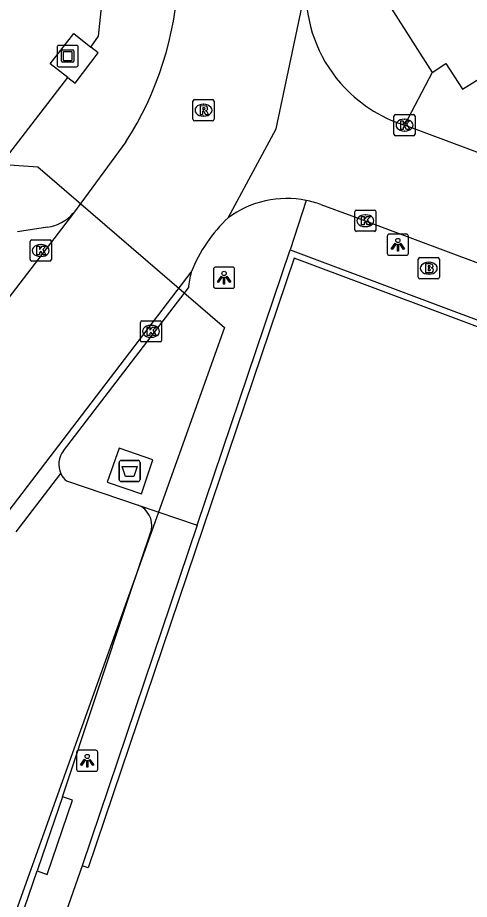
# Model space of a CAD drawing. Extents: x 160664 to 161506, y 382245 to 383288.
# Drawn here: x 161136.99 to 161158.3, y 382839.89 to 382881.49 of the extents above; entities that cross this region are included whole.
import ezdxf

# ---------------------------------------------------------------- set-up
doc = ezdxf.new("R2010")
doc.units = 0
for name, color, linetype in [('IMGEO_Afval_apart_plaats', 7, 'Continuous'), ('IMGEO_Brandkraan', 7, 'Continuous'), ('IMGEO_Kolk', 7, 'Continuous'), ('IMGEO_Kunstobject', 7, 'Continuous'), ('IMGEO_Lichtpunt', 7, 'Continuous'), ('IMGEO_Muur', 7, 'Continuous'), ('IMGEO_Pand', 7, 'Continuous'), ('IMGEO_Pand_vergunning_verleend', 7, 'Continuous'), ('IMGEO_Rijbaan_lokaal_open', 7, 'Continuous'), ('IMGEO_Rioolput', 7, 'Continuous'), ('IMGEO_Terreindeel_gesloten', 7, 'Continuous'), ('IMGEO_Voetpad_gesloten', 7, 'Continuous'), ('IMGEO_Voetpad_open', 7, 'Continuous')]:
    doc.layers.add(name, color=color, linetype=linetype)

msp = doc.modelspace()

# ---------------------------------------------------------------- linework, layer by layer
at = {"layer": 'IMGEO_Afval_apart_plaats'}
for p, q in [((161141.781, 382859.703), (161141.781, 382860.503)), ((161141.781, 382860.503), (161141.781, 382859.703)), ((161141.881, 382860.603), (161142.671, 382860.603)), ((161142.671, 382860.603), (161141.881, 382860.603)), ((161142.771, 382860.503), (161142.771, 382859.703)), ((161142.771, 382859.703), (161142.771, 382860.503)), ((161142.671, 382859.603), (161141.881, 382859.603)), ((161141.881, 382859.603), (161142.671, 382859.603))]:
    msp.add_line(p, q, dxfattribs=at)
msp.add_lwpolyline([(161141.924, 382860.317), (161142.628, 382860.317), (161142.479, 382859.847), (161142.073, 382859.847), (161141.924, 382860.317)], dxfattribs=at)
for centre, start, end in [((161141.881, 382860.503), 90, 180), ((161141.881, 382860.503), 90, 180), ((161142.671, 382860.503), 0, 90), ((161142.671, 382860.503), 360, 90), ((161141.881, 382859.703), 180, 270), ((161141.881, 382859.703), 180, 270), ((161142.671, 382859.703), 270, 0), ((161142.671, 382859.703), 270, 0)]:
    msp.add_arc(centre, 0.1, start, end, dxfattribs=at)
at = {"layer": 'IMGEO_Brandkraan'}
for p, q in [((161155.884, 382869.241), (161155.884, 382870.093)), ((161155.959, 382870.167), (161156.811, 382870.167)), ((161156.372, 382869.947), (161156.397, 382869.947)), ((161156.885, 382870.093), (161156.885, 382869.241)), ((161156.811, 382869.167), (161155.959, 382869.167)), ((161156.395, 382869.387), (161156.37, 382869.387))]:
    msp.add_line(p, q, dxfattribs=at)
for points in [[(161155.884, 382869.241), (161155.884, 382870.093)], [(161155.959, 382870.167), (161156.811, 382870.167)], [(161156.232, 382869.867), (161156.232, 382869.467), (161156.445, 382869.467)], [(161156.463, 382869.867), (161156.232, 382869.867)], [(161156.885, 382870.093), (161156.885, 382869.241)], [(161156.411, 382869.786), (161156.357, 382869.786), (161156.357, 382869.71)], [(161156.357, 382869.71), (161156.41, 382869.71)], [(161156.419, 382869.634), (161156.357, 382869.634), (161156.357, 382869.553)], [(161156.357, 382869.553), (161156.419, 382869.553)], [(161156.811, 382869.167), (161155.959, 382869.167)]]:
    msp.add_lwpolyline(points, dxfattribs=at)
for centre, radius, start, end in [((161155.961, 382870.091), 0.0765, 91.552, 178.448), ((161155.961, 382870.091), 0.0765, 91.552, 178.448), ((161156.467, 382869.722), 0.145, 59.4692, 91.5367), ((161156.492, 382869.769), 0.0922, 285.5137, 58.1501), ((161156.809, 382870.091), 0.0765, 1.552, 88.448), ((161156.809, 382870.091), 0.0765, 1.552, 88.448), ((161156.412, 382869.748), 0.0379, 267.8285, 90.9355), ((161156.42, 382869.593), 0.0404, 269.8759, 90.5077), ((161156.451, 382869.718), 0.251, 268.6676, 293.5347), ((161156.497, 382869.577), 0.105, 301.3115, 78.989), ((161155.961, 382869.243), 0.0765, 181.552, 268.448), ((161155.961, 382869.243), 0.0765, 181.552, 268.448), ((161156.809, 382869.243), 0.0765, 271.552, 358.448), ((161156.809, 382869.243), 0.0765, 271.552, 358.448)]:
    msp.add_arc(centre, radius, start, end, dxfattribs=at)
for centre, major_axis, ratio, start_param, end_param in [((161156.371, 382869.667), (-0.387, 0.002), 0.722429, 4.712389, 7.853982), ((161156.396, 382869.667), (-0.39, 0.002), 0.717154, 1.570796, 4.712389)]:
    msp.add_ellipse(centre, major_axis=major_axis, ratio=ratio, start_param=start_param, end_param=end_param, dxfattribs=at)
at = {"layer": 'IMGEO_Kolk'}
for p, q in [((161154.813, 382876.917), (161155.665, 382876.917)), ((161154.738, 382875.991), (161154.738, 382876.843)), ((161155.226, 382876.697), (161155.251, 382876.697)), ((161155.739, 382876.843), (161155.739, 382875.991)), ((161155.249, 382876.137), (161155.224, 382876.137)), ((161155.665, 382875.917), (161154.813, 382875.917)), ((161152.893, 382871.482), (161152.893, 382872.334)), ((161152.968, 382872.408), (161153.82, 382872.408)), ((161153.894, 382872.334), (161153.894, 382871.482)), ((161153.381, 382872.188), (161153.406, 382872.188)), ((161153.404, 382871.628), (161153.379, 382871.628)), ((161153.82, 382871.408), (161152.968, 382871.408)), ((161137.582, 382870.077), (161137.582, 382870.929)), ((161137.657, 382871.003), (161138.509, 382871.003)), ((161138.07, 382870.783), (161138.095, 382870.783)), ((161138.583, 382870.929), (161138.583, 382870.077)), ((161138.509, 382870.003), (161137.657, 382870.003)), ((161138.093, 382870.223), (161138.068, 382870.223)), ((161142.781, 382866.263), (161142.781, 382867.115)), ((161142.856, 382867.189), (161143.708, 382867.189)), ((161143.269, 382866.969), (161143.294, 382866.969)), ((161143.782, 382867.115), (161143.782, 382866.263)), ((161143.708, 382866.189), (161142.856, 382866.189)), ((161143.292, 382866.409), (161143.267, 382866.409))]:
    msp.add_line(p, q, dxfattribs=at)
for points in [[(161154.813, 382876.917), (161155.665, 382876.917)], [(161154.738, 382875.991), (161154.738, 382876.843)], [(161155.059, 382876.617), (161155.182, 382876.617), (161155.182, 382876.466), (161155.312, 382876.617), (161155.476, 382876.617), (161155.33, 382876.466), (161155.483, 382876.217), (161155.331, 382876.217), (161155.246, 382876.381), (161155.182, 382876.314), (161155.182, 382876.217), (161155.059, 382876.217), (161155.059, 382876.617)], [(161155.739, 382876.843), (161155.739, 382875.991)], [(161155.665, 382875.917), (161154.813, 382875.917)], [(161152.893, 382871.482), (161152.893, 382872.334)], [(161152.968, 382872.408), (161153.82, 382872.408)], [(161153.894, 382872.334), (161153.894, 382871.482)], [(161153.214, 382872.108), (161153.337, 382872.108), (161153.337, 382871.957), (161153.467, 382872.108), (161153.631, 382872.108), (161153.485, 382871.957), (161153.638, 382871.708), (161153.486, 382871.708), (161153.401, 382871.872), (161153.337, 382871.805), (161153.337, 382871.708), (161153.214, 382871.708), (161153.214, 382872.108)], [(161153.82, 382871.408), (161152.968, 382871.408)], [(161137.582, 382870.077), (161137.582, 382870.929)], [(161137.657, 382871.003), (161138.509, 382871.003)], [(161137.903, 382870.703), (161138.026, 382870.703), (161138.026, 382870.552), (161138.156, 382870.703), (161138.32, 382870.703), (161138.174, 382870.552), (161138.327, 382870.303), (161138.175, 382870.303), (161138.09, 382870.467), (161138.026, 382870.4), (161138.026, 382870.303), (161137.903, 382870.303), (161137.903, 382870.703)], [(161138.583, 382870.929), (161138.583, 382870.077)], [(161138.509, 382870.003), (161137.657, 382870.003)], [(161142.781, 382866.263), (161142.781, 382867.115)], [(161142.856, 382867.189), (161143.708, 382867.189)], [(161143.782, 382867.115), (161143.782, 382866.263)], [(161143.102, 382866.889), (161143.225, 382866.889), (161143.225, 382866.738), (161143.355, 382866.889), (161143.519, 382866.889), (161143.373, 382866.738), (161143.526, 382866.489), (161143.374, 382866.489), (161143.289, 382866.653), (161143.225, 382866.586), (161143.225, 382866.489), (161143.102, 382866.489), (161143.102, 382866.889)], [(161143.708, 382866.189), (161142.856, 382866.189)]]:
    msp.add_lwpolyline(points, dxfattribs=at)
for centre, start, end in [((161154.815, 382876.841), 91.552, 178.448), ((161154.815, 382876.841), 91.552, 178.448), ((161155.663, 382876.841), 1.552, 88.448), ((161155.663, 382876.841), 1.552, 88.448), ((161154.815, 382875.993), 181.552, 268.448), ((161154.815, 382875.993), 181.552, 268.448), ((161155.663, 382875.993), 271.552, 358.448), ((161155.663, 382875.993), 271.552, 358.448), ((161152.97, 382872.332), 91.552, 178.448), ((161152.97, 382872.332), 91.552, 178.448), ((161153.818, 382872.332), 1.552, 88.448), ((161153.818, 382872.332), 1.552, 88.448), ((161152.97, 382871.484), 181.552, 268.448), ((161152.97, 382871.484), 181.552, 268.448), ((161153.818, 382871.484), 271.552, 358.448), ((161153.818, 382871.484), 271.552, 358.448), ((161137.659, 382870.927), 91.552, 178.448), ((161137.659, 382870.927), 91.552, 178.448), ((161138.507, 382870.927), 1.552, 88.448), ((161138.507, 382870.927), 1.552, 88.448), ((161137.659, 382870.079), 181.552, 268.448), ((161137.659, 382870.079), 181.552, 268.448), ((161138.507, 382870.079), 271.552, 358.448), ((161138.507, 382870.079), 271.552, 358.448), ((161142.858, 382867.113), 91.552, 178.448), ((161142.858, 382867.113), 91.552, 178.448), ((161143.706, 382867.113), 1.552, 88.448), ((161143.706, 382867.113), 1.552, 88.448), ((161142.858, 382866.265), 181.552, 268.448), ((161142.858, 382866.265), 181.552, 268.448), ((161143.706, 382866.265), 271.552, 358.448), ((161143.706, 382866.265), 271.552, 358.448)]:
    msp.add_arc(centre, 0.0765, start, end, dxfattribs=at)
for centre, major_axis, ratio, start_param, end_param in [((161155.225, 382876.417), (-0.387, 0.002), 0.722429, 4.712389, 7.853982), ((161155.25, 382876.417), (-0.39, 0.002), 0.717154, 1.570796, 4.712389), ((161153.38, 382871.908), (-0.387, 0.002), 0.722429, 4.712389, 7.853982), ((161153.405, 382871.908), (-0.39, 0.002), 0.717154, 1.570796, 4.712389), ((161138.069, 382870.503), (-0.387, 0.002), 0.722429, 4.712389, 7.853982), ((161138.094, 382870.503), (-0.39, 0.002), 0.717154, 1.570796, 4.712389), ((161143.268, 382866.689), (-0.387, 0.002), 0.722429, 4.712389, 7.853982), ((161143.293, 382866.689), (-0.39, 0.002), 0.717154, 1.570796, 4.712389)]:
    msp.add_ellipse(centre, major_axis=major_axis, ratio=ratio, start_param=start_param, end_param=end_param, dxfattribs=at)
at = {"layer": 'IMGEO_Kunstobject'}
for p, q in [((161138.851, 382880.091), (161138.851, 382879.25)), ((161138.851, 382880.091), (161138.851, 382879.25)), ((161139.767, 382880.175), (161138.926, 382880.175)), ((161139.767, 382880.175), (161138.926, 382880.175)), ((161139.065, 382879.439), (161139.065, 382879.913)), ((161139.115, 382879.963), (161139.589, 382879.963)), ((161139.145, 382879.863), (161139.145, 382879.489)), ((161139.539, 382879.883), (161139.165, 382879.883)), ((161139.559, 382879.489), (161139.559, 382879.863)), ((161139.639, 382879.913), (161139.639, 382879.439)), ((161139.851, 382879.259), (161139.851, 382880.1)), ((161139.851, 382879.259), (161139.851, 382880.1)), ((161139.165, 382879.469), (161139.539, 382879.469)), ((161138.935, 382879.175), (161139.776, 382879.175)), ((161138.935, 382879.175), (161139.776, 382879.175)), ((161139.589, 382879.389), (161139.115, 382879.389))]:
    msp.add_line(p, q, dxfattribs=at)
for centre, radius, start, end in [((161138.929, 382880.097), 0.0779, 92.4484, 184.2845), ((161138.929, 382880.097), 0.0779, 92.4484, 184.2845), ((161139.115, 382879.913), 0.05, 90, 180), ((161139.165, 382879.863), 0.02, 90, 180), ((161139.539, 382879.863), 0.02, 360, 90), ((161139.589, 382879.913), 0.05, 360, 90), ((161139.773, 382880.097), 0.0779, 2.4484, 94.2845), ((161139.773, 382880.097), 0.0779, 2.4484, 94.2845), ((161139.115, 382879.439), 0.05, 180, 270), ((161139.165, 382879.489), 0.02, 180, 270), ((161139.539, 382879.489), 0.02, 270, 0), ((161139.589, 382879.439), 0.05, 270, 0), ((161138.929, 382879.253), 0.0779, 182.4484, 274.2845), ((161138.929, 382879.253), 0.0779, 182.4484, 274.2845), ((161139.773, 382879.253), 0.0779, 272.4484, 4.2845), ((161139.773, 382879.253), 0.0779, 272.4484, 4.2845)]:
    msp.add_arc(centre, radius, start, end, dxfattribs=at)
at = {"layer": 'IMGEO_Lichtpunt'}
for p, q in [((161154.427, 382871.18), (161154.427, 382870.373)), ((161154.427, 382871.18), (161154.427, 382870.373)), ((161155.329, 382871.275), (161154.521, 382871.275)), ((161155.329, 382871.275), (161154.521, 382871.275)), ((161155.423, 382870.373), (161155.423, 382871.18)), ((161155.423, 382870.373), (161155.423, 382871.18)), ((161154.521, 382870.279), (161155.329, 382870.279)), ((161154.521, 382870.279), (161155.329, 382870.279)), ((161146.23, 382869.625), (161146.23, 382868.818)), ((161146.23, 382869.625), (161146.23, 382868.818)), ((161147.132, 382869.72), (161146.324, 382869.72)), ((161147.132, 382869.72), (161146.324, 382869.72)), ((161147.226, 382868.818), (161147.226, 382869.625)), ((161147.226, 382868.818), (161147.226, 382869.625)), ((161146.324, 382868.724), (161147.132, 382868.724)), ((161146.324, 382868.724), (161147.132, 382868.724)), ((161139.775, 382846.837), (161139.775, 382846.03)), ((161139.775, 382846.837), (161139.775, 382846.03)), ((161140.677, 382846.932), (161139.869, 382846.932)), ((161140.677, 382846.932), (161139.869, 382846.932)), ((161140.771, 382846.03), (161140.771, 382846.837)), ((161140.771, 382846.03), (161140.771, 382846.837)), ((161139.869, 382845.936), (161140.677, 382845.936)), ((161139.869, 382845.936), (161140.677, 382845.936))]:
    msp.add_line(p, q, dxfattribs=at)
for points in [[(161154.801, 382870.844), (161154.84, 382870.816), (161154.652, 382870.554), (161154.614, 382870.581), (161154.801, 382870.844)], [(161154.903, 382870.796), (161154.95, 382870.796), (161154.95, 382870.474), (161154.903, 382870.474), (161154.903, 382870.796)], [(161155.013, 382870.816), (161155.051, 382870.843), (161155.238, 382870.581), (161155.199, 382870.553), (161155.013, 382870.816)], [(161146.604, 382869.289), (161146.643, 382869.261), (161146.455, 382868.999), (161146.417, 382869.026), (161146.604, 382869.289)], [(161146.706, 382869.241), (161146.753, 382869.241), (161146.753, 382868.919), (161146.706, 382868.919), (161146.706, 382869.241)], [(161146.816, 382869.261), (161146.854, 382869.288), (161147.041, 382869.026), (161147.002, 382868.998), (161146.816, 382869.261)], [(161140.149, 382846.501), (161140.188, 382846.473), (161140, 382846.211), (161139.962, 382846.238), (161140.149, 382846.501)], [(161140.251, 382846.453), (161140.298, 382846.453), (161140.298, 382846.131), (161140.251, 382846.131), (161140.251, 382846.453)], [(161140.361, 382846.473), (161140.399, 382846.5), (161140.586, 382846.238), (161140.547, 382846.21), (161140.361, 382846.473)]]:
    msp.add_lwpolyline(points, dxfattribs=at)
for centre in [(161154.926, 382870.978), (161146.729, 382869.423), (161140.274, 382846.635)]:
    msp.add_circle(centre, 0.0994, dxfattribs=at)
for centre, start, end in [((161154.521, 382871.18), 90, 180), ((161154.521, 382871.18), 90, 180), ((161155.329, 382871.18), 0, 90), ((161155.329, 382871.18), 0, 90), ((161154.521, 382870.373), 180, 270), ((161154.521, 382870.373), 180, 270), ((161155.329, 382870.373), 270, 0), ((161155.329, 382870.373), 270, 360), ((161146.324, 382869.625), 90, 180), ((161146.324, 382869.625), 90, 180), ((161147.132, 382869.625), 0, 90), ((161147.132, 382869.625), 0, 90), ((161146.324, 382868.818), 180, 270), ((161146.324, 382868.818), 180, 270), ((161147.132, 382868.818), 270, 0), ((161147.132, 382868.818), 270, 360), ((161139.869, 382846.837), 90, 180), ((161139.869, 382846.837), 90, 180), ((161140.677, 382846.837), 0, 90), ((161140.677, 382846.837), 0, 90), ((161139.869, 382846.03), 180, 270), ((161139.869, 382846.03), 180, 270), ((161140.677, 382846.03), 270, 0), ((161140.677, 382846.03), 270, 360)]:
    msp.add_arc(centre, 0.0946, start, end, dxfattribs=at)
at = {"layer": 'IMGEO_Muur'}
for points in [[(161145.459, 382857.552), (161149.842, 382870.535)], [(161149.842, 382870.535), (161171.422, 382862.45)], [(161171.422, 382862.45), (161171.316, 382862.17), (161150.027, 382870.146), (161140.318, 382841.383), (161140.033, 382841.479)], [(161145.459, 382857.552), (161140.033, 382841.479)]]:
    msp.add_lwpolyline(points, dxfattribs=at)
at = {"layer": 'IMGEO_Pand'}
for points in [[(161158.817, 382946.853), (161158.437, 382942.495), (161158.706, 382942.472), (161154.24, 382888.931), (161153.961, 382888.956), (161153.791, 382887.103), (161154.696, 382885.725), (161153.579, 382885.003), (161154.356, 382883.802), (161153.695, 382883.381), (161156.544, 382878.905)], [(161156.544, 382878.905), (161157.194, 382879.319), (161157.976, 382878.107), (161159.091, 382878.805), (161159.974, 382877.429), (161161.828, 382876.726), (161161.946, 382877.055), (161172.491, 382873.088), (161172.363, 382872.748), (161176.093, 382871.345), (161176.2, 382871.592), (161176.4, 382871.522)]]:
    msp.add_lwpolyline(points, dxfattribs=at)
at = {"layer": 'IMGEO_Pand_vergunning_verleend'}
msp.add_lwpolyline([(161056.082, 382855.064), (161060.29, 382860.428), (161074.85, 382878.894), (161137.947, 382874.451), (161146.752, 382866.872), (161124.102, 382803.494), (161122.529, 382800.578), (161111.719, 382780.544), (161105.267, 382769.061), (161092.363, 382746.932), (161075.369, 382777.41), (161071.58, 382785.44), (161085.588, 382803.94), (161084.359, 382804.87), (161070.671, 382815.235), (161068.803, 382816.304), (161083.669, 382834.92), (161056.082, 382855.064)], dxfattribs=at)
at = {"layer": 'IMGEO_Rijbaan_lokaal_open'}
for points in [[(161146.926, 382872.051), (161149.184, 382876.244), (161150.587, 382882.883)], [(161176.049, 382868.656), (161155.239, 382876.417)], [(161142.096, 382875.623), (161139.62, 382872.259)], [(161151.287, 382872.675), (161152.756, 382872.139), (161160.162, 382869.37)], [(161139.62, 382872.259), (161133.417, 382864.187)], [(161067.244, 382768.068), (161104.011, 382815.594), (161139.793, 382862.431), (161145.177, 382869.479)], [(161139.159, 382861.058), (161145.045, 382868.735)], [(161136.93, 382857.226), (161139.032, 382859.978)]]:
    msp.add_lwpolyline(points, dxfattribs=at)
for centre, radius, start, end in [((161128.941, 382884.088), 15.643, 327.239, 357.3918), ((161157.252, 382882.772), 6.666, 179.0436, 220.9575), ((161157.251, 382882.771), 6.665, 220.9571, 252.4277), ((161149.689, 382868.291), 4.666, 78.646, 126.316), ((161149.652, 382868.165), 4.797, 70.0731, 78.5047), ((161151.86, 382866.815), 7.195, 133.3001, 158.2673), ((161149.698, 382868.293), 4.674, 165.3033, 174.5754), ((161139.975, 382860.415), 1.039, 141.7516, 204.8349)]:
    msp.add_arc(centre, radius, start, end, dxfattribs=at)
at = {"layer": 'IMGEO_Rioolput'}
for p, q in [((161145.259, 382876.695), (161145.259, 382877.547)), ((161145.334, 382877.621), (161146.186, 382877.621)), ((161145.747, 382877.401), (161145.772, 382877.401)), ((161146.26, 382877.547), (161146.26, 382876.695)), ((161146.186, 382876.621), (161145.334, 382876.621)), ((161145.77, 382876.841), (161145.745, 382876.841))]:
    msp.add_line(p, q, dxfattribs=at)
for points in [[(161145.259, 382876.695), (161145.259, 382877.547)], [(161145.334, 382877.621), (161146.186, 382877.621)], [(161146.26, 382877.547), (161146.26, 382876.695)], [(161145.848, 382877.319), (161145.596, 382877.321), (161145.596, 382876.921)], [(161145.596, 382876.921), (161145.72, 382876.921), (161145.72, 382877.083), (161145.731, 382877.083)], [(161145.774, 382877.24), (161145.72, 382877.24), (161145.72, 382877.159)], [(161145.72, 382877.159), (161145.772, 382877.159)], [(161145.778, 382877.054), (161145.849, 382876.921), (161145.989, 382876.921), (161145.924, 382877.047)], [(161146.186, 382876.621), (161145.334, 382876.621)]]:
    msp.add_lwpolyline(points, dxfattribs=at)
for centre, radius, start, end in [((161145.336, 382877.545), 0.0765, 91.552, 178.448), ((161145.336, 382877.545), 0.0765, 91.552, 178.448), ((161146.184, 382877.545), 0.0765, 1.552, 88.448), ((161146.184, 382877.545), 0.0765, 1.552, 88.448), ((161145.73, 382877.03), 0.0533, 26.0293, 88.6989), ((161145.756, 382877.348), 0.19, 274.7715, 282.9687), ((161145.78, 382877.144), 0.0964, 77.0061, 93.1865), ((161145.794, 382877.201), 0.0378, 276.6634, 79.6772), ((161145.847, 382877.209), 0.109, 350.3612, 89.416), ((161145.845, 382877.209), 0.112, 277.5842, 350.9817), ((161145.829, 382876.994), 0.108, 29.5134, 73.7905), ((161145.336, 382876.697), 0.0765, 181.552, 268.448), ((161145.336, 382876.697), 0.0765, 181.552, 268.448), ((161146.184, 382876.697), 0.0765, 271.552, 358.448), ((161146.184, 382876.697), 0.0765, 271.552, 358.448)]:
    msp.add_arc(centre, radius, start, end, dxfattribs=at)
for centre, major_axis, ratio, start_param, end_param in [((161145.746, 382877.121), (-0.387, 0.002), 0.722429, 4.712389, 7.853982), ((161145.771, 382877.121), (-0.39, 0.002), 0.717154, 1.570796, 4.712389)]:
    msp.add_ellipse(centre, major_axis=major_axis, ratio=ratio, start_param=start_param, end_param=end_param, dxfattribs=at)
at = {"layer": 'IMGEO_Terreindeel_gesloten'}
msp.add_lwpolyline([(161139.357, 382878.667), (161138.527, 382879.307), (161139.636, 382880.747), (161140.449, 382880.099)], dxfattribs=at)
at = {"layer": 'IMGEO_Voetpad_gesloten'}
msp.add_lwpolyline([(161143.368, 382860.636), (161141.785, 382861.179), (161141.21, 382859.582), (161142.832, 382859.019), (161143.368, 382860.636)], dxfattribs=at)
at = {"layer": 'IMGEO_Voetpad_open'}
for points in [[(161140.449, 382880.099), (161140.806, 382880.615), (161140.996, 382882.421), (161140.981, 382882.422)], [(161139.357, 382878.667), (161139.714, 382878.392), (161140.784, 382879.832), (161140.449, 382880.099)], [(161118.078, 382850.867), (161136.742, 382875.246), (161139.357, 382878.667)], [(161156.544, 382878.905), (161155.239, 382876.417)], [(161150.608, 382872.866), (161149.842, 382870.535)], [(161138.402, 382871.605), (161136.993, 382871.383)], [(161139.292, 382859.631), (161142.684, 382858.492)], [(161142.684, 382858.492), (161145.459, 382857.552)], [(161139.101, 382844.731), (161142.253, 382854.2), (161143.305, 382857.326)], [(161137.913, 382841.236), (161138.385, 382841.072), (161139.573, 382844.567), (161139.101, 382844.731)], [(161139.101, 382844.731), (161138.168, 382841.977), (161137.913, 382841.236)], [(161140.033, 382841.479), (161127.204, 382804.912), (161127.971, 382804.387), (161097.432, 382750), (161094.515, 382744.805), (161093.761, 382743.487)], [(161128.876, 382814.762), (161132.139, 382824.427), (161137.913, 382841.236)]]:
    msp.add_lwpolyline(points, dxfattribs=at)
for centre, radius, start, end in [((161138.107, 382873.615), 2.031, 278.3378, 318.129), ((161139.989, 382860.424), 1.056, 204.9933, 228.6936), ((161142.275, 382857.526), 1.049, 349.0201, 67.0586)]:
    msp.add_arc(centre, radius, start, end, dxfattribs=at)

doc.saveas('drawing.dxf')
